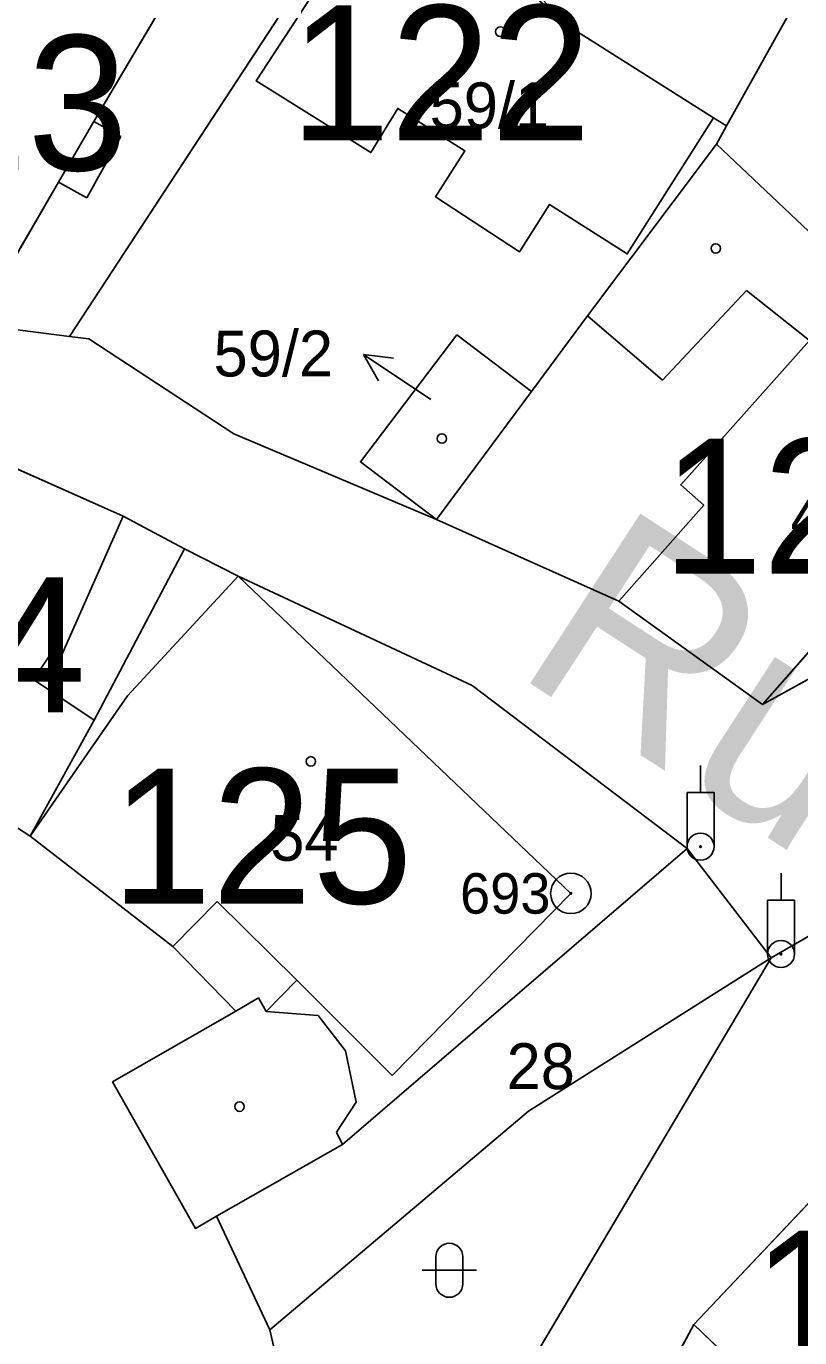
# Model space of a CAD drawing. Extents: x -689422 to -685210, y -987725 to -982160.
# Drawn here: x -687291.39 to -687262.76, y -985690.7 to -985642.12 of the extents above; entities that cross this region are included whole.
import ezdxf

# ---------------------------------------------------------------- set-up
doc = ezdxf.new("R2010")
doc.units = 0
for name, color, linetype in [('KN_Budovy', 7, 'Continuous'), ('KN_Budovy_cisla_domovni', 7, 'Continuous'), ('KN_Hranice_parcel', 7, 'Continuous'), ('KN_Hranice_parcel_vnitrni_kresba', 7, 'Continuous'), ('KN_Parcelni cisla', 7, 'Continuous'), ('KN_Parcelni cisla_sipky', 7, 'Continuous'), ('KN_Polygon parcely', 7, 'Continuous'), ('KN_Popisy_pomistni nazvy nazvy ulic', 7, 'Continuous'), ('KN_Pozemkove predmety', 7, 'Continuous'), ('KN_POZEMKY_OSTATNI PLOCHA', 7, 'Continuous'), ('KN_POZEMKY_ZASTAVENA PLOCHA', 7, 'Continuous'), ('KN_VYUZITI_17_ostatni plocha_ostatni komunikace', 7, 'Continuous'), ('KN_VYUZITI_21_hrbitov', 7, 'Continuous'), ('KN_VYUZITI_27_ostatni plocha_neplodna puda', 7, 'Continuous'), ('KN_Značky bodu BP', 7, 'Continuous'), ('KN_Značky budov', 7, 'Continuous'), ('KN_Značky kultur', 7, 'Continuous')]:
    doc.layers.add(name, color=color, linetype=linetype)

msp = doc.modelspace()

# ---------------------------------------------------------------- linework, layer by layer
at = {"layer": 'KN_Budovy'}
for points in [[(-687292.68, -985635.99), (-687296.77, -985643.04), (-687300.25, -985649.06), (-687293.27, -985653.17), (-687290.2, -985647.89), (-687288.89, -985645.64), (-687285.65, -985640.15), (-687287.79, -985638.84)], [(-687271.35, -985642.09), (-687277.82, -985636.39), (-687282.88, -985644.14), (-687278.64, -985646.8), (-687277.64, -985645.16), (-687275.16, -985646.73), (-687276.24, -985648.44), (-687273.13, -985650.47), (-687272.02, -985648.72), (-687269.14, -985650.55), (-687265.95, -985645.51)], [(-687265.47, -985645.81), (-687265.84, -985646.48), (-687261.74, -985650.36), (-687261.46, -985650.06), (-687254.64, -985656.43), (-687254.49, -985656.24), (-687250.89, -985659.84), (-687245.94, -985655.54), (-687256.26, -985645.2), (-687256.06, -985644.99), (-687261.83, -985639.28)], [(-687264.14, -985667.24), (-687254.97, -985656.81), (-687260.65, -985651.8), (-687262.4, -985653.76), (-687267.16, -985659.1), (-687266.31, -985659.86), (-687269.46, -985663.41)], [(-687279.02, -985658.25), (-687276.2, -985660.39), (-687272.69, -985655.65), (-687275.45, -985653.55)], [(-687288.88, -985667.82), (-687291.13, -985666.32), (-687290.5, -985665.38), (-687290.14, -985665.54), (-687287.8, -985660.26), (-687294.73, -985657.19), (-687298.02, -985664.53), (-687299.03, -985664.08), (-687300.68, -985667.75), (-687297.6, -985668), (-687294.07, -985669.43), (-687294.46, -985670.04), (-687291.25, -985672.12)], [(-687277.85, -985680.99), (-687271.23, -985674.24), (-687283.55, -985662.49), (-687287.65, -985666.92), (-687291.25, -985672.12), (-687285.97, -985676.21), (-687284.32, -985674.54), (-687281.37, -985677.45)], [(-687250.75, -985692.34), (-687253.06, -985690.13), (-687248.77, -985685.16), (-687255.65, -985678.53), (-687266.68, -985690.21), (-687257.29, -985699.18)]]:
    msp.add_lwpolyline(points, close=True, dxfattribs=at)
at = {"layer": 'KN_Hranice_parcel'}
for p, q in [((-687272.69, -985655.65), (-687276.2, -985660.39)), ((-687263.82, -985676.62), (-687266.93, -985672.57)), ((-687279.51, -985703.11), (-687263.82, -985676.62)), ((-687282.37, -985690.41), (-687284.35, -985686.2)), ((-687279.51, -985703.11), (-687282.37, -985690.41))]:
    msp.add_line(p, q, dxfattribs=at)
for points in [[(-687289.79, -985653.61), (-687278.32, -985636.06), (-687277.65, -985635.55)], [(-687277.65, -985635.55), (-687271.35, -985642.09), (-687265.95, -985645.51), (-687265.47, -985645.81), (-687265.84, -985646.48)], [(-687265.84, -985646.48), (-687270.61, -985652.85), (-687272.69, -985655.65)], [(-687251.19, -985660.1), (-687261.74, -985650.36), (-687265.84, -985646.48)], [(-687300.25, -985649.06), (-687293.27, -985653.17), (-687289.79, -985653.61)], [(-687276.2, -985660.39), (-687283.71, -985657.21), (-687289.08, -985653.7), (-687289.79, -985653.61)], [(-687276.2, -985660.39), (-687279.02, -985658.25), (-687275.45, -985653.55), (-687272.69, -985655.65)], [(-687299.35, -985656.02), (-687294.73, -985657.19), (-687287.8, -985660.26), (-687285.54, -985661.47)], [(-687251.19, -985660.1), (-687264.14, -985667.24), (-687269.46, -985663.41), (-687272.96, -985661.84), (-687276.2, -985660.39)], [(-687285.54, -985661.47), (-687288.88, -985667.82), (-687291.25, -985672.12)], [(-687285.54, -985661.47), (-687283.55, -985662.49), (-687274.88, -985666.54), (-687266.93, -985672.57)], [(-687291.25, -985672.12), (-687294.46, -985670.04), (-687297.6, -985668), (-687300.68, -985667.75)], [(-687263.82, -985676.62), (-687259.31, -985674.03), (-687253.77, -985669.81)], [(-687284.35, -985686.2), (-687285.13, -985686.65), (-687288.2, -985681.22), (-687283.64, -985678.6), (-687285.97, -985676.21), (-687291.25, -985672.12)], [(-687266.93, -985672.57), (-687279.69, -985683.54), (-687284.35, -985686.2)], [(-687263.82, -985676.62), (-687272.8, -985682.31), (-687282.37, -985690.41)], [(-687255.25, -985676.68), (-687255.65, -985678.53), (-687266.68, -985690.21), (-687279.55, -985714.07)]]:
    msp.add_lwpolyline(points, dxfattribs=at)
at = {"layer": 'KN_Hranice_parcel_vnitrni_kresba'}
for p, q in [((-687282.88, -985644.14), (-687277.82, -985636.39)), ((-687265.47, -985645.81), (-687261.83, -985639.28)), ((-687288.89, -985645.64), (-687285.65, -985640.15)), ((-687282.88, -985644.14), (-687278.64, -985646.8)), ((-687278.64, -985646.8), (-687277.64, -985645.16)), ((-687277.64, -985645.16), (-687275.16, -985646.73)), ((-687290.2, -985647.89), (-687288.89, -985645.64)), ((-687287.89, -985646.2), (-687288.89, -985645.64)), ((-687265.95, -985645.51), (-687269.14, -985650.55)), ((-687289.15, -985648.47), (-687287.89, -985646.2)), ((-687275.16, -985646.73), (-687276.24, -985648.44)), ((-687293.27, -985653.17), (-687290.2, -985647.89)), ((-687290.2, -985647.89), (-687289.15, -985648.47)), ((-687276.24, -985648.44), (-687273.13, -985650.47)), ((-687273.13, -985650.47), (-687272.02, -985648.72)), ((-687272.02, -985648.72), (-687269.14, -985650.55)), ((-687264.73, -985651.91), (-687267.84, -985655.23)), ((-687262.4, -985653.76), (-687264.73, -985651.91)), ((-687270.61, -985652.85), (-687267.84, -985655.23)), ((-687267.16, -985659.1), (-687262.4, -985653.76)), ((-687264.14, -985667.24), (-687254.97, -985656.81)), ((-687267.16, -985659.1), (-687266.31, -985659.86)), ((-687266.31, -985659.86), (-687269.46, -985663.41)), ((-687290.14, -985665.54), (-687287.8, -985660.26)), ((-687287.65, -985666.92), (-687283.55, -985662.49)), ((-687271.23, -985674.24), (-687283.55, -985662.49)), ((-687291.13, -985666.32), (-687290.5, -985665.38)), ((-687290.5, -985665.38), (-687290.14, -985665.54)), ((-687288.88, -985667.82), (-687291.13, -985666.32)), ((-687291.25, -985672.12), (-687287.65, -985666.92)), ((-687284.32, -985674.54), (-687285.97, -985676.21)), ((-687281.37, -985677.45), (-687284.32, -985674.54)), ((-687271.23, -985674.24), (-687277.85, -985680.99)), ((-687282.51, -985678.61), (-687281.37, -985677.45)), ((-687277.85, -985680.99), (-687281.37, -985677.45)), ((-687282.8, -985678.11), (-687283.64, -985678.6)), ((-687282.51, -985678.61), (-687282.8, -985678.11)), ((-687280.59, -985678.76), (-687282.51, -985678.61)), ((-687279.57, -985680.07), (-687280.59, -985678.76)), ((-687279.18, -985681.97), (-687279.57, -985680.07)), ((-687279.91, -985683.09), (-687279.18, -985681.97)), ((-687279.69, -985683.54), (-687279.91, -985683.09)), ((-687266.68, -985690.21), (-687257.29, -985699.18))]:
    msp.add_line(p, q, dxfattribs=at)
at = {"layer": 'KN_Parcelni cisla_sipky'}
for p, q in [((-687276.42, -985655.95), (-687278.908, -985654.272)), ((-687278.908, -985654.272), (-687277.798, -985654.417)), ((-687278.908, -985654.272), (-687278.358, -985655.247))]:
    msp.add_line(p, q, dxfattribs=at)
at = {"layer": 'KN_Polygon parcely'}
for points in [[(-687277.65, -985635.55), (-687271.35, -985642.09), (-687265.95, -985645.51), (-687265.47, -985645.81), (-687265.84, -985646.48), (-687261.74, -985650.36), (-687251.19, -985660.1), (-687250.89, -985659.84), (-687245.94, -985655.54), (-687244.12, -985654.26), (-687255.56, -985641.01), (-687264.28, -985631.87), (-687271.23, -985626.35), (-687273.45, -985629.15), (-687276.85, -985634.41)], [(-687289.79, -985653.61), (-687278.32, -985636.06), (-687277.65, -985635.55), (-687276.85, -985634.41), (-687277.51, -985633.95), (-687280.54, -985638.95), (-687283.69, -985637.04), (-687281.13, -985632.82), (-687287.07, -985628.16), (-687288.14, -985629.58), (-687290.58, -985632.7), (-687292.68, -985635.99), (-687296.77, -985643.04), (-687300.25, -985649.06), (-687293.27, -985653.17)], [(-687279.02, -985658.25), (-687275.45, -985653.55), (-687272.69, -985655.65), (-687270.61, -985652.85), (-687265.84, -985646.48), (-687265.47, -985645.81), (-687265.95, -985645.51), (-687271.35, -985642.09), (-687277.65, -985635.55), (-687278.32, -985636.06), (-687289.79, -985653.61), (-687289.08, -985653.7), (-687283.71, -985657.21), (-687276.2, -985660.39)], [(-687270.61, -985652.85), (-687272.69, -985655.65), (-687276.2, -985660.39), (-687272.96, -985661.84), (-687269.46, -985663.41), (-687264.14, -985667.24), (-687251.19, -985660.1), (-687261.74, -985650.36), (-687265.84, -985646.48)], [(-687276.2, -985660.39), (-687272.69, -985655.65), (-687275.45, -985653.55), (-687279.02, -985658.25)], [(-687300.68, -985667.75), (-687297.6, -985668), (-687294.46, -985670.04), (-687291.25, -985672.12), (-687288.88, -985667.82), (-687285.54, -985661.47), (-687287.8, -985660.26), (-687294.73, -985657.19), (-687299.35, -985656.02)], [(-687288.88, -985667.82), (-687291.25, -985672.12), (-687285.97, -985676.21), (-687283.64, -985678.6), (-687288.2, -985681.22), (-687285.13, -985686.65), (-687284.35, -985686.2), (-687279.69, -985683.54), (-687266.93, -985672.57), (-687274.88, -985666.54), (-687283.55, -985662.49), (-687285.54, -985661.47)], [(-687263.82, -985676.62), (-687266.93, -985672.57), (-687279.69, -985683.54), (-687284.35, -985686.2), (-687282.37, -985690.41), (-687272.8, -985682.31)], [(-687263.82, -985676.62), (-687272.8, -985682.31), (-687282.37, -985690.41), (-687279.51, -985703.11)], [(-687255.65, -985678.53), (-687266.68, -985690.21), (-687279.55, -985714.07), (-687267.2, -985703.59), (-687259.35, -985713.56), (-687253.24, -985708.72), (-687258.54, -985703.62), (-687252.26, -985697.09), (-687250.87, -985698.44), (-687242.3, -985691.73), (-687241.04, -985690.75), (-687242.76, -985687.21), (-687253.95, -985677.78), (-687255.25, -985676.68)]]:
    msp.add_lwpolyline(points, close=True, dxfattribs=at)
for points in [[(-687237.37, -985648.92), (-687242.3, -985652.84), (-687244.12, -985654.26), (-687245.94, -985655.54), (-687250.89, -985659.84), (-687251.19, -985660.1), (-687264.14, -985667.24), (-687269.46, -985663.41), (-687272.96, -985661.84), (-687276.2, -985660.39), (-687283.71, -985657.21), (-687289.08, -985653.7), (-687289.79, -985653.61), (-687293.27, -985653.17)], [(-687294.73, -985657.19), (-687287.8, -985660.26), (-687285.54, -985661.47), (-687283.55, -985662.49), (-687274.88, -985666.54), (-687266.93, -985672.57), (-687263.82, -985676.62), (-687259.31, -985674.03), (-687253.77, -985669.81), (-687242.36, -985662.31), (-687232.92, -985656.73)], [(-687279.51, -985703.11), (-687282.37, -985690.41), (-687284.35, -985686.2), (-687285.13, -985686.65), (-687288.2, -985681.22), (-687283.64, -985678.6), (-687285.97, -985676.21), (-687291.25, -985672.12), (-687294.46, -985670.04), (-687297.6, -985668), (-687300.68, -985667.75), (-687303.25, -985667.54), (-687309.03, -985667.06), (-687309.91, -985667.28), (-687312.36, -985667.51), (-687313.16, -985667.58), (-687320.81, -985668.89), (-687323.81, -985670.33), (-687329.24, -985672.67), (-687332.85, -985675)], [(-687284.26, -985765.7), (-687286.99, -985760.78), (-687293.84, -985749.68), (-687304.09, -985733.59), (-687294.22, -985727.32), (-687285.33, -985719.55), (-687279.55, -985714.07), (-687266.68, -985690.21), (-687255.65, -985678.53), (-687255.25, -985676.68), (-687253.77, -985669.81), (-687259.31, -985674.03), (-687263.82, -985676.62), (-687279.51, -985703.11), (-687297.54, -985721.09), (-687315.48, -985724.37), (-687313.6, -985737.52), (-687309.64, -985741.75), (-687307.26, -985744.02), (-687301.39, -985749.61), (-687291.27, -985762.44)]]:
    msp.add_lwpolyline(points, dxfattribs=at)
at = {"layer": 'KN_Pozemkove predmety'}
for p, q in [((-687266.43, -985670.506), (-687266.43, -985669.506)), ((-687266.93, -985670.506), (-687265.93, -985670.506)), ((-687266.93, -985672.506), (-687266.93, -985670.506)), ((-687265.93, -985672.506), (-687265.93, -985670.506)), ((-687263.45, -985674.486), (-687263.45, -985673.486)), ((-687263.95, -985674.486), (-687262.95, -985674.486)), ((-687263.95, -985676.486), (-687263.95, -985674.486)), ((-687262.95, -985676.486), (-687262.95, -985674.486))]:
    msp.add_line(p, q, dxfattribs=at)
for centre, radius in [((-687266.43, -985672.508), 0.5), ((-687266.43, -985672.508), 0.0303), ((-687263.45, -985676.488), 0.5), ((-687263.45, -985676.488), 0.0303)]:
    msp.add_circle(centre, radius, dxfattribs=at)
at = {"layer": 'KN_POZEMKY_OSTATNI PLOCHA'}
for p, q in [((-687293.27, -985653.17), (-687289.79, -985653.61)), ((-687289.79, -985653.61), (-687289.08, -985653.7)), ((-687289.08, -985653.7), (-687283.71, -985657.21)), ((-687287.8, -985660.26), (-687294.73, -985657.19)), ((-687283.71, -985657.21), (-687276.2, -985660.39)), ((-687285.54, -985661.47), (-687287.8, -985660.26)), ((-687276.2, -985660.39), (-687272.96, -985661.84)), ((-687264.14, -985667.24), (-687251.19, -985660.1)), ((-687283.55, -985662.49), (-687285.54, -985661.47)), ((-687272.96, -985661.84), (-687269.46, -985663.41)), ((-687274.88, -985666.54), (-687283.55, -985662.49)), ((-687269.46, -985663.41), (-687264.14, -985667.24)), ((-687266.93, -985672.57), (-687274.88, -985666.54)), ((-687294.46, -985670.04), (-687291.25, -985672.12)), ((-687291.25, -985672.12), (-687285.97, -985676.21)), ((-687279.69, -985683.54), (-687266.93, -985672.57)), ((-687266.93, -985672.57), (-687263.82, -985676.62)), ((-687263.82, -985676.62), (-687266.93, -985672.57)), ((-687263.82, -985676.62), (-687259.31, -985674.03)), ((-687259.31, -985674.03), (-687263.82, -985676.62)), ((-687285.97, -985676.21), (-687283.64, -985678.6)), ((-687279.51, -985703.11), (-687263.82, -985676.62)), ((-687263.82, -985676.62), (-687279.51, -985703.11)), ((-687272.8, -985682.31), (-687263.82, -985676.62)), ((-687263.82, -985676.62), (-687272.8, -985682.31)), ((-687283.64, -985678.6), (-687288.2, -985681.22)), ((-687255.65, -985678.53), (-687266.68, -985690.21)), ((-687288.2, -985681.22), (-687285.13, -985686.65)), ((-687282.37, -985690.41), (-687272.8, -985682.31)), ((-687272.8, -985682.31), (-687282.37, -985690.41)), ((-687284.35, -985686.2), (-687279.69, -985683.54)), ((-687285.13, -985686.65), (-687284.35, -985686.2)), ((-687284.35, -985686.2), (-687282.37, -985690.41)), ((-687282.37, -985690.41), (-687284.35, -985686.2)), ((-687282.37, -985690.41), (-687279.51, -985703.11)), ((-687279.51, -985703.11), (-687282.37, -985690.41)), ((-687266.68, -985690.21), (-687279.55, -985714.07))]:
    msp.add_line(p, q, dxfattribs=at)
at = {"layer": 'KN_POZEMKY_ZASTAVENA PLOCHA'}
for p, q in [((-687278.32, -985636.06), (-687289.79, -985653.61)), ((-687289.79, -985653.61), (-687278.32, -985636.06)), ((-687265.95, -985645.51), (-687271.35, -985642.09)), ((-687271.35, -985642.09), (-687265.95, -985645.51)), ((-687265.47, -985645.81), (-687265.95, -985645.51)), ((-687265.95, -985645.51), (-687265.47, -985645.81)), ((-687265.84, -985646.48), (-687265.47, -985645.81)), ((-687265.47, -985645.81), (-687265.84, -985646.48)), ((-687270.61, -985652.85), (-687265.84, -985646.48)), ((-687265.84, -985646.48), (-687270.61, -985652.85)), ((-687265.84, -985646.48), (-687261.74, -985650.36)), ((-687261.74, -985650.36), (-687265.84, -985646.48)), ((-687289.79, -985653.61), (-687293.27, -985653.17)), ((-687272.69, -985655.65), (-687270.61, -985652.85)), ((-687270.61, -985652.85), (-687272.69, -985655.65)), ((-687289.08, -985653.7), (-687289.79, -985653.61)), ((-687283.71, -985657.21), (-687289.08, -985653.7)), ((-687275.45, -985653.55), (-687279.02, -985658.25)), ((-687279.02, -985658.25), (-687275.45, -985653.55)), ((-687272.69, -985655.65), (-687275.45, -985653.55)), ((-687275.45, -985653.55), (-687272.69, -985655.65)), ((-687276.2, -985660.39), (-687272.69, -985655.65)), ((-687272.69, -985655.65), (-687276.2, -985660.39)), ((-687294.73, -985657.19), (-687287.8, -985660.26)), ((-687276.2, -985660.39), (-687283.71, -985657.21)), ((-687279.02, -985658.25), (-687276.2, -985660.39)), ((-687276.2, -985660.39), (-687279.02, -985658.25)), ((-687287.8, -985660.26), (-687285.54, -985661.47)), ((-687272.96, -985661.84), (-687276.2, -985660.39)), ((-687251.19, -985660.1), (-687264.14, -985667.24)), ((-687285.54, -985661.47), (-687288.88, -985667.82)), ((-687288.88, -985667.82), (-687285.54, -985661.47)), ((-687285.54, -985661.47), (-687283.55, -985662.49)), ((-687269.46, -985663.41), (-687272.96, -985661.84)), ((-687283.55, -985662.49), (-687274.88, -985666.54)), ((-687264.14, -985667.24), (-687269.46, -985663.41)), ((-687274.88, -985666.54), (-687266.93, -985672.57)), ((-687288.88, -985667.82), (-687291.25, -985672.12)), ((-687291.25, -985672.12), (-687288.88, -985667.82)), ((-687291.25, -985672.12), (-687294.46, -985670.04)), ((-687285.97, -985676.21), (-687291.25, -985672.12)), ((-687266.93, -985672.57), (-687279.69, -985683.54)), ((-687283.64, -985678.6), (-687285.97, -985676.21)), ((-687288.2, -985681.22), (-687283.64, -985678.6)), ((-687266.68, -985690.21), (-687255.65, -985678.53)), ((-687285.13, -985686.65), (-687288.2, -985681.22)), ((-687279.69, -985683.54), (-687284.35, -985686.2)), ((-687284.35, -985686.2), (-687285.13, -985686.65)), ((-687279.55, -985714.07), (-687266.68, -985690.21))]:
    msp.add_line(p, q, dxfattribs=at)
at = {"layer": 'KN_VYUZITI_17_ostatni plocha_ostatni komunikace'}
for p, q in [((-687293.27, -985653.17), (-687289.79, -985653.61)), ((-687289.79, -985653.61), (-687289.08, -985653.7)), ((-687289.08, -985653.7), (-687283.71, -985657.21)), ((-687287.8, -985660.26), (-687294.73, -985657.19)), ((-687283.71, -985657.21), (-687276.2, -985660.39)), ((-687285.54, -985661.47), (-687287.8, -985660.26)), ((-687276.2, -985660.39), (-687272.96, -985661.84)), ((-687264.14, -985667.24), (-687251.19, -985660.1)), ((-687283.55, -985662.49), (-687285.54, -985661.47)), ((-687272.96, -985661.84), (-687269.46, -985663.41)), ((-687274.88, -985666.54), (-687283.55, -985662.49)), ((-687269.46, -985663.41), (-687264.14, -985667.24)), ((-687266.93, -985672.57), (-687274.88, -985666.54)), ((-687279.69, -985683.54), (-687266.93, -985672.57)), ((-687266.93, -985672.57), (-687263.82, -985676.62)), ((-687263.82, -985676.62), (-687266.93, -985672.57)), ((-687263.82, -985676.62), (-687259.31, -985674.03)), ((-687259.31, -985674.03), (-687263.82, -985676.62)), ((-687279.51, -985703.11), (-687263.82, -985676.62)), ((-687263.82, -985676.62), (-687272.8, -985682.31)), ((-687255.65, -985678.53), (-687266.68, -985690.21)), ((-687272.8, -985682.31), (-687282.37, -985690.41)), ((-687284.35, -985686.2), (-687279.69, -985683.54)), ((-687282.37, -985690.41), (-687284.35, -985686.2)), ((-687266.68, -985690.21), (-687279.55, -985714.07))]:
    msp.add_line(p, q, dxfattribs=at)
at = {"layer": 'KN_VYUZITI_21_hrbitov'}
for p, q in [((-687294.46, -985670.04), (-687291.25, -985672.12)), ((-687291.25, -985672.12), (-687285.97, -985676.21)), ((-687285.97, -985676.21), (-687283.64, -985678.6)), ((-687283.64, -985678.6), (-687288.2, -985681.22)), ((-687288.2, -985681.22), (-687285.13, -985686.65)), ((-687285.13, -985686.65), (-687284.35, -985686.2)), ((-687284.35, -985686.2), (-687282.37, -985690.41)), ((-687282.37, -985690.41), (-687279.51, -985703.11))]:
    msp.add_line(p, q, dxfattribs=at)
at = {"layer": 'KN_VYUZITI_27_ostatni plocha_neplodna puda'}
for p, q in [((-687263.82, -985676.62), (-687279.51, -985703.11)), ((-687272.8, -985682.31), (-687263.82, -985676.62)), ((-687282.37, -985690.41), (-687272.8, -985682.31)), ((-687279.51, -985703.11), (-687282.37, -985690.41))]:
    msp.add_line(p, q, dxfattribs=at)
at = {"layer": 'KN_Značky bodu BP'}
for radius in [0.75, 0.03]:
    msp.add_circle((-687271.23, -985674.24), radius, dxfattribs=at)
at = {"layer": 'KN_Značky budov'}
for centre in [(-687273.847, -985642.319), (-687265.867, -985650.349), (-687276.007, -985657.389), (-687280.857, -985669.349), (-687283.497, -985682.139)]:
    msp.add_circle(centre, 0.175, dxfattribs=at)
at = {"layer": 'KN_Značky kultur'}
for p, q in [((-687276.231, -985687.701), (-687276.231, -985688.702)), ((-687275.229, -985688.702), (-687275.229, -985687.701)), ((-687276.731, -985688.201), (-687274.729, -985688.201))]:
    msp.add_line(p, q, dxfattribs=at)
for centre, start, end in [((-687275.73, -985687.701), 0, 180), ((-687275.73, -985688.701), 180, 359.9879)]:
    msp.add_arc(centre, 0.5, start, end, dxfattribs=at)

# ---------------------------------------------------------------- texts
at = {"layer": 'KN_Budovy_cisla_domovni'}
for s, p in [('122', (-687281.632, -985646.344)), ('123', (-687298.788, -985647.454)), ('121', (-687267.847, -985662.394)), ('124', (-687300.343, -985667.529)), ('125', (-687288.244, -985674.614)), ('127', (-687264.505, -985691.729))]:
    msp.add_text(s, height=5, dxfattribs=at).set_placement(p)
at = {"layer": 'KN_Parcelni cisla'}
for s, p in [('59/1', (-687276.459, -985645.9)), ('59/2', (-687284.459, -985655.09)), ('47', (-687263.09, -985661.12)), ('54', (-687282.36, -985673.03)), ('28', (-687273.61, -985681.49))]:
    msp.add_text(s, height=1.7, dxfattribs=at).set_placement(p)
at = {"layer": 'KN_Popisy_pomistni nazvy nazvy ulic'}
msp.add_text('Růžová', height=7.5, rotation=327, dxfattribs=at).set_placement((-687273.432, -985666.012))
at = {"layer": 'KN_Značky bodu BP'}
msp.add_text('693', height=1.5, dxfattribs=at).set_placement((-687275.333, -985674.99))

doc.saveas('drawing.dxf')
